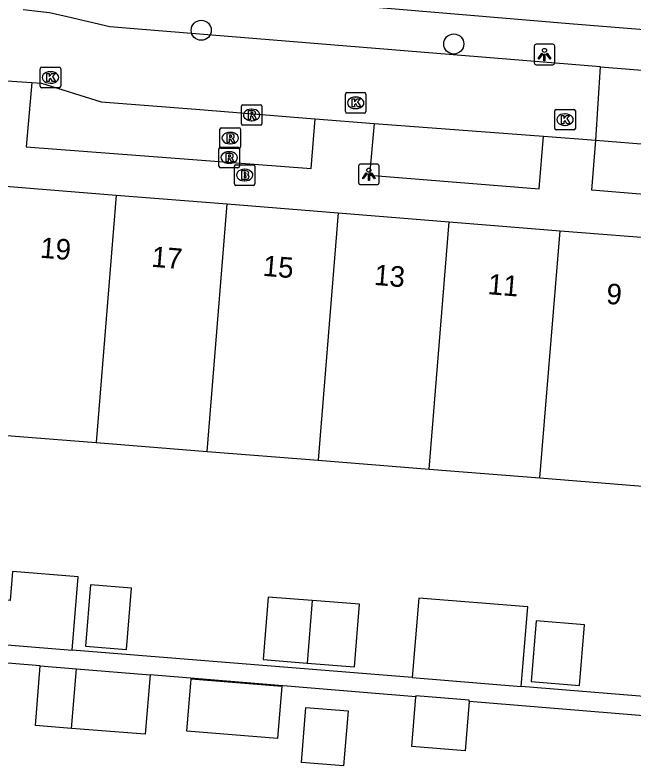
# Model space of a CAD drawing. Extents: x 159961 to 160856, y 382704 to 383353.
# Drawn here: x 160505.43 to 160535.54, y 383165.65 to 383202.21 of the extents above; entities that cross this region are included whole.
import ezdxf

# ---------------------------------------------------------------- set-up
doc = ezdxf.new("R2010")
doc.units = 0
for name, color, linetype in [('IMGEO_Boom', 7, 'Continuous'), ('IMGEO_Brandkraan', 7, 'Continuous'), ('IMGEO_Kolk', 7, 'Continuous'), ('IMGEO_Lichtpunt', 7, 'Continuous'), ('IMGEO_Pand', 7, 'Continuous'), ('IMGEO_Pand_nummerreeks', 7, 'Continuous'), ('IMGEO_Rijbaan_lokaal_open', 7, 'Continuous'), ('IMGEO_Rioolput', 7, 'Continuous'), ('IMGEO_Voetpad_open', 7, 'Continuous')]:
    doc.layers.add(name, color=color, linetype=linetype)

msp = doc.modelspace()

# ---------------------------------------------------------------- linework, layer by layer
at = {"layer": 'IMGEO_Boom'}
for centre in [(160514.488, 383201.467), (160526.77, 383200.8)]:
    msp.add_circle(centre, 0.489, dxfattribs=at)
at = {"layer": 'IMGEO_Brandkraan'}
for p, q in [((160516.1, 383193.992), (160516.1, 383194.844)), ((160516.175, 383194.918), (160517.027, 383194.918)), ((160516.588, 383194.698), (160516.613, 383194.698)), ((160517.101, 383194.844), (160517.101, 383193.992)), ((160517.027, 383193.918), (160516.175, 383193.918)), ((160516.611, 383194.138), (160516.586, 383194.138))]:
    msp.add_line(p, q, dxfattribs=at)
for points in [[(160516.1, 383193.992), (160516.1, 383194.844)], [(160516.175, 383194.918), (160517.027, 383194.918)], [(160516.448, 383194.618), (160516.448, 383194.218), (160516.661, 383194.218)], [(160516.679, 383194.618), (160516.448, 383194.618)], [(160517.101, 383194.844), (160517.101, 383193.992)], [(160516.627, 383194.537), (160516.573, 383194.537), (160516.573, 383194.461)], [(160516.573, 383194.461), (160516.626, 383194.461)], [(160516.635, 383194.385), (160516.573, 383194.385), (160516.573, 383194.304)], [(160516.573, 383194.304), (160516.635, 383194.304)], [(160517.027, 383193.918), (160516.175, 383193.918)]]:
    msp.add_lwpolyline(points, dxfattribs=at)
for centre, radius, start, end in [((160516.177, 383194.842), 0.0765, 91.552, 178.448), ((160516.177, 383194.842), 0.0765, 91.552, 178.448), ((160516.683, 383194.473), 0.145, 59.4692, 91.5367), ((160517.025, 383194.842), 0.0765, 1.552, 88.448), ((160517.025, 383194.842), 0.0765, 1.552, 88.448), ((160516.628, 383194.499), 0.0379, 267.8285, 90.9355), ((160516.636, 383194.344), 0.0404, 269.8759, 90.5077), ((160516.708, 383194.52), 0.0922, 285.5137, 58.1501), ((160516.713, 383194.328), 0.105, 301.3115, 78.989), ((160516.177, 383193.994), 0.0765, 181.552, 268.448), ((160516.177, 383193.994), 0.0765, 181.552, 268.448), ((160516.667, 383194.469), 0.251, 268.6676, 293.5347), ((160517.025, 383193.994), 0.0765, 271.552, 358.448), ((160517.025, 383193.994), 0.0765, 271.552, 358.448)]:
    msp.add_arc(centre, radius, start, end, dxfattribs=at)
for centre, major_axis, ratio, start_param, end_param in [((160516.587, 383194.418), (-0.387, 0.002), 0.722429, 4.712389, 7.853982), ((160516.612, 383194.418), (-0.39, 0.002), 0.717154, 1.570796, 4.712389)]:
    msp.add_ellipse(centre, major_axis=major_axis, ratio=ratio, start_param=start_param, end_param=end_param, dxfattribs=at)
at = {"layer": 'IMGEO_Kolk'}
for p, q in [((160506.652, 383198.744), (160506.652, 383199.596)), ((160506.727, 383199.67), (160507.579, 383199.67)), ((160507.14, 383199.45), (160507.165, 383199.45)), ((160507.653, 383199.596), (160507.653, 383198.744)), ((160507.579, 383198.67), (160506.727, 383198.67)), ((160507.163, 383198.89), (160507.138, 383198.89)), ((160521.5, 383197.508), (160521.5, 383198.36)), ((160521.575, 383198.434), (160522.427, 383198.434)), ((160522.501, 383198.36), (160522.501, 383197.508)), ((160521.988, 383198.214), (160522.013, 383198.214)), ((160522.011, 383197.654), (160521.986, 383197.654)), ((160531.684, 383196.69), (160531.684, 383197.542)), ((160531.759, 383197.616), (160532.611, 383197.616)), ((160532.685, 383197.542), (160532.685, 383196.69)), ((160522.427, 383197.434), (160521.575, 383197.434)), ((160532.172, 383197.396), (160532.197, 383197.396)), ((160532.195, 383196.836), (160532.17, 383196.836)), ((160532.611, 383196.616), (160531.759, 383196.616))]:
    msp.add_line(p, q, dxfattribs=at)
for points in [[(160506.652, 383198.744), (160506.652, 383199.596)], [(160506.727, 383199.67), (160507.579, 383199.67)], [(160506.973, 383199.37), (160507.096, 383199.37), (160507.096, 383199.219), (160507.226, 383199.37), (160507.39, 383199.37), (160507.244, 383199.219), (160507.397, 383198.97), (160507.245, 383198.97), (160507.16, 383199.134), (160507.096, 383199.067), (160507.096, 383198.97), (160506.973, 383198.97), (160506.973, 383199.37)], [(160507.653, 383199.596), (160507.653, 383198.744)], [(160507.579, 383198.67), (160506.727, 383198.67)], [(160521.5, 383197.508), (160521.5, 383198.36)], [(160521.575, 383198.434), (160522.427, 383198.434)], [(160522.501, 383198.36), (160522.501, 383197.508)], [(160521.821, 383198.134), (160521.944, 383198.134), (160521.944, 383197.983), (160522.074, 383198.134), (160522.238, 383198.134), (160522.092, 383197.983), (160522.245, 383197.734), (160522.093, 383197.734), (160522.008, 383197.898), (160521.944, 383197.831), (160521.944, 383197.734), (160521.821, 383197.734), (160521.821, 383198.134)], [(160531.684, 383196.69), (160531.684, 383197.542)], [(160531.759, 383197.616), (160532.611, 383197.616)], [(160532.685, 383197.542), (160532.685, 383196.69)], [(160522.427, 383197.434), (160521.575, 383197.434)], [(160532.005, 383197.316), (160532.128, 383197.316), (160532.128, 383197.165), (160532.258, 383197.316), (160532.422, 383197.316), (160532.276, 383197.165), (160532.429, 383196.916), (160532.277, 383196.916), (160532.192, 383197.08), (160532.128, 383197.013), (160532.128, 383196.916), (160532.005, 383196.916), (160532.005, 383197.316)], [(160532.611, 383196.616), (160531.759, 383196.616)]]:
    msp.add_lwpolyline(points, dxfattribs=at)
for centre, start, end in [((160506.729, 383199.594), 91.552, 178.448), ((160506.729, 383199.594), 91.552, 178.448), ((160507.577, 383199.594), 1.552, 88.448), ((160507.577, 383199.594), 1.552, 88.448), ((160506.729, 383198.746), 181.552, 268.448), ((160506.729, 383198.746), 181.552, 268.448), ((160507.577, 383198.746), 271.552, 358.448), ((160507.577, 383198.746), 271.552, 358.448), ((160521.577, 383198.358), 91.552, 178.448), ((160521.577, 383198.358), 91.552, 178.448), ((160522.425, 383198.358), 1.552, 88.448), ((160522.425, 383198.358), 1.552, 88.448), ((160531.761, 383197.54), 91.552, 178.448), ((160531.761, 383197.54), 91.552, 178.448), ((160532.609, 383197.54), 1.552, 88.448), ((160532.609, 383197.54), 1.552, 88.448), ((160521.577, 383197.51), 181.552, 268.448), ((160521.577, 383197.51), 181.552, 268.448), ((160522.425, 383197.51), 271.552, 358.448), ((160522.425, 383197.51), 271.552, 358.448), ((160531.761, 383196.692), 181.552, 268.448), ((160531.761, 383196.692), 181.552, 268.448), ((160532.609, 383196.692), 271.552, 358.448), ((160532.609, 383196.692), 271.552, 358.448)]:
    msp.add_arc(centre, 0.0765, start, end, dxfattribs=at)
for centre, major_axis, ratio, start_param, end_param in [((160507.139, 383199.17), (-0.387, 0.002), 0.722429, 4.712389, 7.853982), ((160507.164, 383199.17), (-0.39, 0.002), 0.717154, 1.570796, 4.712389), ((160521.987, 383197.934), (-0.387, 0.002), 0.722429, 4.712389, 7.853982), ((160522.012, 383197.934), (-0.39, 0.002), 0.717154, 1.570796, 4.712389), ((160532.171, 383197.116), (-0.387, 0.002), 0.722429, 4.712389, 7.853982), ((160532.196, 383197.116), (-0.39, 0.002), 0.717154, 1.570796, 4.712389)]:
    msp.add_ellipse(centre, major_axis=major_axis, ratio=ratio, start_param=start_param, end_param=end_param, dxfattribs=at)
at = {"layer": 'IMGEO_Lichtpunt'}
for p, q in [((160530.684, 383200.69), (160530.684, 383199.883)), ((160530.684, 383200.69), (160530.684, 383199.883)), ((160531.586, 383200.785), (160530.778, 383200.785)), ((160531.586, 383200.785), (160530.778, 383200.785)), ((160531.68, 383199.883), (160531.68, 383200.69)), ((160531.68, 383199.883), (160531.68, 383200.69)), ((160530.778, 383199.789), (160531.586, 383199.789)), ((160530.778, 383199.789), (160531.586, 383199.789)), ((160522.141, 383194.857), (160522.141, 383194.05)), ((160522.141, 383194.857), (160522.141, 383194.05)), ((160523.043, 383194.952), (160522.235, 383194.952)), ((160523.043, 383194.952), (160522.235, 383194.952)), ((160523.137, 383194.05), (160523.137, 383194.857)), ((160523.137, 383194.05), (160523.137, 383194.857)), ((160522.235, 383193.956), (160523.043, 383193.956)), ((160522.235, 383193.956), (160523.043, 383193.956))]:
    msp.add_line(p, q, dxfattribs=at)
for points in [[(160531.058, 383200.354), (160531.097, 383200.326), (160530.909, 383200.064), (160530.871, 383200.091), (160531.058, 383200.354)], [(160531.16, 383200.306), (160531.207, 383200.306), (160531.207, 383199.984), (160531.16, 383199.984), (160531.16, 383200.306)], [(160531.27, 383200.326), (160531.308, 383200.353), (160531.495, 383200.091), (160531.456, 383200.063), (160531.27, 383200.326)], [(160522.515, 383194.521), (160522.554, 383194.493), (160522.366, 383194.231), (160522.328, 383194.258), (160522.515, 383194.521)], [(160522.617, 383194.473), (160522.664, 383194.473), (160522.664, 383194.151), (160522.617, 383194.151), (160522.617, 383194.473)], [(160522.727, 383194.493), (160522.765, 383194.52), (160522.952, 383194.258), (160522.913, 383194.23), (160522.727, 383194.493)]]:
    msp.add_lwpolyline(points, dxfattribs=at)
for centre in [(160531.183, 383200.488), (160522.64, 383194.655)]:
    msp.add_circle(centre, 0.0994, dxfattribs=at)
for centre, start, end in [((160530.778, 383200.69), 90, 180), ((160530.778, 383200.69), 90, 180), ((160531.586, 383200.69), 0, 90), ((160531.586, 383200.69), 0, 90), ((160530.778, 383199.883), 180, 270), ((160530.778, 383199.883), 180, 270), ((160531.586, 383199.883), 270, 0), ((160531.586, 383199.883), 270, 360), ((160522.235, 383194.857), 90, 180), ((160522.235, 383194.857), 90, 180), ((160523.043, 383194.857), 0, 90), ((160523.043, 383194.857), 0, 90), ((160522.235, 383194.05), 180, 270), ((160522.235, 383194.05), 180, 270), ((160523.043, 383194.05), 270, 0), ((160523.043, 383194.05), 270, 360)]:
    msp.add_arc(centre, 0.0946, start, end, dxfattribs=at)
at = {"layer": 'IMGEO_Pand'}
for points in [[(160504.958, 383193.882), (160510.355, 383193.447)], [(160510.355, 383193.447), (160509.373, 383181.394)], [(160510.355, 383193.447), (160515.754, 383193.013)], [(160514.771, 383180.963), (160515.754, 383193.013)], [(160515.754, 383193.013), (160521.151, 383192.578)], [(160521.151, 383192.578), (160520.169, 383180.533)], [(160521.151, 383192.578), (160526.548, 383192.144)], [(160525.567, 383180.102), (160526.548, 383192.144)], [(160526.548, 383192.144), (160531.946, 383191.709)], [(160530.965, 383179.671), (160531.946, 383191.709)], [(160531.946, 383191.709), (160537.343, 383191.275)], [(160503.975, 383181.825), (160509.373, 383181.394)], [(160509.373, 383181.394), (160514.771, 383180.963)], [(160514.771, 383180.963), (160520.169, 383180.533)], [(160520.169, 383180.533), (160525.567, 383180.102)], [(160525.567, 383180.102), (160530.965, 383179.671)], [(160530.965, 383179.671), (160536.362, 383179.24)], [(160508.21, 383171.296), (160508.499, 383174.852), (160505.299, 383175.112), (160505.185, 383173.703), (160503.428, 383173.846), (160503.253, 383171.698)], [(160508.862, 383171.476), (160510.854, 383171.314), (160511.097, 383174.31), (160509.105, 383174.471), (160508.862, 383171.476)], [(160519.88, 383173.706), (160517.75, 383173.876), (160517.507, 383170.833), (160519.635, 383170.663)], [(160530.055, 383169.521), (160530.37, 383173.391), (160525.068, 383173.822), (160524.754, 383169.952)], [(160519.88, 383173.706), (160519.635, 383170.663)], [(160519.635, 383170.663), (160521.94, 383170.479), (160522.183, 383173.522), (160519.88, 383173.706)], [(160530.539, 383169.761), (160532.882, 383169.571), (160533.123, 383172.528), (160530.78, 383172.718), (160530.539, 383169.761)], [(160503.253, 383171.698), (160508.21, 383171.296)], [(160508.184, 383167.482), (160506.422, 383167.625), (160506.658, 383170.524)], [(160506.658, 383170.524), (160508.416, 383170.381)], [(160508.184, 383167.482), (160508.416, 383170.381)], [(160508.416, 383170.381), (160512.003, 383170.088)], [(160512.003, 383170.088), (160511.766, 383167.191), (160508.184, 383167.482)], [(160518.193, 383166.992), (160513.782, 383167.35), (160513.989, 383169.896), (160518.4, 383169.538), (160518.193, 383166.992)], [(160524.754, 383169.952), (160530.055, 383169.521)], [(160527.513, 383168.796), (160527.517, 383168.85), (160524.924, 383169.061), (160524.92, 383169.01)], [(160527.513, 383168.796), (160527.318, 383166.387), (160524.724, 383166.598), (160524.92, 383169.01)], [(160521.41, 383165.65), (160519.363, 383165.816), (160519.581, 383168.501), (160521.628, 383168.335), (160521.41, 383165.65)]]:
    msp.add_lwpolyline(points, dxfattribs=at)
at = {"layer": 'IMGEO_Rijbaan_lokaal_open'}
for points in [[(160533.906, 383199.692), (160510.617, 383201.588), (160510.042, 383201.635), (160507.958, 383202.118), (160507.106, 383202.321), (160505.82, 383202.464)], [(160533.684, 383196.123), (160533.906, 383199.692)], [(160533.906, 383199.692), (160542.376, 383199.003)], [(160505.038, 383199.013), (160506.247, 383198.928)], [(160506.247, 383198.928), (160506.71, 383198.9), (160509.618, 383197.99), (160514.219, 383197.63), (160520.019, 383197.159), (160520.026, 383197.158)], [(160520.026, 383197.158), (160522.898, 383196.936)], [(160522.898, 383196.936), (160531.143, 383196.315)], [(160531.143, 383196.315), (160533.684, 383196.123)], [(160533.684, 383196.123), (160542.105, 383195.429)]]:
    msp.add_lwpolyline(points, dxfattribs=at)
at = {"layer": 'IMGEO_Rioolput'}
for p, q in [((160516.438, 383196.919), (160516.438, 383197.771)), ((160516.513, 383197.845), (160517.365, 383197.845)), ((160516.926, 383197.625), (160516.951, 383197.625)), ((160517.439, 383197.771), (160517.439, 383196.919)), ((160517.365, 383196.845), (160516.513, 383196.845)), ((160516.949, 383197.065), (160516.924, 383197.065)), ((160515.396, 383195.793), (160515.396, 383196.645)), ((160515.471, 383196.719), (160516.323, 383196.719)), ((160515.884, 383196.499), (160515.909, 383196.499)), ((160516.397, 383196.645), (160516.397, 383195.793)), ((160515.423, 383195.773), (160516.275, 383195.773)), ((160516.323, 383195.719), (160515.471, 383195.719)), ((160515.907, 383195.939), (160515.882, 383195.939)), ((160515.348, 383194.847), (160515.348, 383195.699)), ((160515.836, 383195.553), (160515.861, 383195.553)), ((160516.349, 383195.699), (160516.349, 383194.847)), ((160515.859, 383194.993), (160515.834, 383194.993)), ((160516.275, 383194.773), (160515.423, 383194.773))]:
    msp.add_line(p, q, dxfattribs=at)
for points in [[(160516.438, 383196.919), (160516.438, 383197.771)], [(160516.513, 383197.845), (160517.365, 383197.845)], [(160517.027, 383197.543), (160516.775, 383197.545), (160516.775, 383197.145)], [(160517.439, 383197.771), (160517.439, 383196.919)], [(160516.775, 383197.145), (160516.899, 383197.145), (160516.899, 383197.307), (160516.91, 383197.307)], [(160516.953, 383197.464), (160516.899, 383197.464), (160516.899, 383197.383)], [(160516.899, 383197.383), (160516.951, 383197.383)], [(160516.957, 383197.278), (160517.028, 383197.145), (160517.168, 383197.145), (160517.103, 383197.271)], [(160517.365, 383196.845), (160516.513, 383196.845)], [(160515.396, 383195.793), (160515.396, 383196.645)], [(160515.471, 383196.719), (160516.323, 383196.719)], [(160516.397, 383196.645), (160516.397, 383195.793)], [(160515.985, 383196.417), (160515.733, 383196.419), (160515.733, 383196.019)], [(160515.733, 383196.019), (160515.857, 383196.019), (160515.857, 383196.181), (160515.868, 383196.181)], [(160515.911, 383196.338), (160515.857, 383196.338), (160515.857, 383196.257)], [(160515.857, 383196.257), (160515.909, 383196.257)], [(160515.915, 383196.152), (160515.986, 383196.019), (160516.126, 383196.019), (160516.061, 383196.145)], [(160515.423, 383195.773), (160516.275, 383195.773)], [(160516.323, 383195.719), (160515.471, 383195.719)], [(160515.348, 383194.847), (160515.348, 383195.699)], [(160515.937, 383195.471), (160515.685, 383195.473), (160515.685, 383195.073)], [(160515.863, 383195.392), (160515.809, 383195.392), (160515.809, 383195.311)], [(160516.349, 383195.699), (160516.349, 383194.847)], [(160515.685, 383195.073), (160515.809, 383195.073), (160515.809, 383195.235), (160515.82, 383195.235)], [(160515.809, 383195.311), (160515.861, 383195.311)], [(160515.867, 383195.206), (160515.938, 383195.073), (160516.078, 383195.073), (160516.013, 383195.199)], [(160516.275, 383194.773), (160515.423, 383194.773)]]:
    msp.add_lwpolyline(points, dxfattribs=at)
for centre, radius, start, end in [((160516.515, 383197.769), 0.0765, 91.552, 178.448), ((160516.515, 383197.769), 0.0765, 91.552, 178.448), ((160517.026, 383197.433), 0.109, 350.3612, 89.416), ((160517.363, 383197.769), 0.0765, 1.552, 88.448), ((160517.363, 383197.769), 0.0765, 1.552, 88.448), ((160516.909, 383197.254), 0.0533, 26.0293, 88.6989), ((160516.935, 383197.572), 0.19, 274.7715, 282.9687), ((160516.959, 383197.368), 0.0964, 77.0061, 93.1865), ((160516.973, 383197.425), 0.0378, 276.6634, 79.6772), ((160517.024, 383197.433), 0.112, 277.5842, 350.9817), ((160517.008, 383197.218), 0.108, 29.5134, 73.7905), ((160516.515, 383196.921), 0.0765, 181.552, 268.448), ((160516.515, 383196.921), 0.0765, 181.552, 268.448), ((160517.363, 383196.921), 0.0765, 271.552, 358.448), ((160517.363, 383196.921), 0.0765, 271.552, 358.448), ((160515.473, 383196.643), 0.0765, 91.552, 178.448), ((160515.473, 383196.643), 0.0765, 91.552, 178.448), ((160516.321, 383196.643), 0.0765, 1.552, 88.448), ((160516.321, 383196.643), 0.0765, 1.552, 88.448), ((160515.867, 383196.128), 0.0533, 26.0293, 88.6989), ((160515.893, 383196.446), 0.19, 274.7715, 282.9687), ((160515.917, 383196.242), 0.0964, 77.0061, 93.1865), ((160515.931, 383196.299), 0.0378, 276.6634, 79.6772), ((160515.984, 383196.307), 0.109, 350.3612, 89.416), ((160515.982, 383196.307), 0.112, 277.5842, 350.9817), ((160515.966, 383196.092), 0.108, 29.5134, 73.7905), ((160515.425, 383195.697), 0.0765, 91.552, 178.448), ((160515.425, 383195.697), 0.0765, 91.552, 178.448), ((160515.473, 383195.795), 0.0765, 181.552, 268.448), ((160515.473, 383195.795), 0.0765, 181.552, 268.448), ((160516.273, 383195.697), 0.0765, 1.552, 88.448), ((160516.273, 383195.697), 0.0765, 1.552, 88.448), ((160516.321, 383195.795), 0.0765, 271.552, 358.448), ((160516.321, 383195.795), 0.0765, 271.552, 358.448), ((160515.869, 383195.296), 0.0964, 77.0061, 93.1865), ((160515.883, 383195.353), 0.0378, 276.6634, 79.6772), ((160515.936, 383195.361), 0.109, 350.3612, 89.416), ((160515.934, 383195.361), 0.112, 277.5842, 350.9817), ((160515.819, 383195.182), 0.0533, 26.0293, 88.6989), ((160515.845, 383195.5), 0.19, 274.7715, 282.9687), ((160515.918, 383195.146), 0.108, 29.5134, 73.7905), ((160515.425, 383194.849), 0.0765, 181.552, 268.448), ((160515.425, 383194.849), 0.0765, 181.552, 268.448), ((160516.273, 383194.849), 0.0765, 271.552, 358.448), ((160516.273, 383194.849), 0.0765, 271.552, 358.448)]:
    msp.add_arc(centre, radius, start, end, dxfattribs=at)
for centre, major_axis, ratio, start_param, end_param in [((160516.925, 383197.345), (-0.387, 0.002), 0.722429, 4.712389, 7.853982), ((160516.95, 383197.345), (-0.39, 0.002), 0.717154, 1.570796, 4.712389), ((160515.883, 383196.219), (-0.387, 0.002), 0.722429, 4.712389, 7.853982), ((160515.908, 383196.219), (-0.39, 0.002), 0.717154, 1.570796, 4.712389), ((160515.835, 383195.273), (-0.387, 0.002), 0.722429, 4.712389, 7.853982), ((160515.86, 383195.273), (-0.39, 0.002), 0.717154, 1.570796, 4.712389)]:
    msp.add_ellipse(centre, major_axis=major_axis, ratio=ratio, start_param=start_param, end_param=end_param, dxfattribs=at)
at = {"layer": 'IMGEO_Voetpad_open'}
for points in [[(160457.086, 383210.211), (160507.719, 383206.111), (160507.543, 383203.899), (160532.407, 383201.802), (160543.672, 383200.881), (160554.232, 383199.98), (160566.784, 383199.039), (160566.841, 383199.647), (160578.819, 383198.623)], [(160506.247, 383198.928), (160505.974, 383195.789), (160519.841, 383194.741), (160520.026, 383197.158)], [(160522.898, 383196.936), (160522.68, 383194.421), (160530.931, 383193.743), (160531.143, 383196.315)], [(160542.105, 383195.429), (160541.904, 383192.988), (160533.483, 383193.682), (160533.684, 383196.123)], [(160506.658, 383170.524), (160490.086, 383171.892)], [(160524.754, 383169.952), (160508.21, 383171.296)], [(160524.92, 383169.01), (160512.003, 383170.088)], [(160551.816, 383167.753), (160549.579, 383167.935), (160530.055, 383169.521)], [(160548.441, 383167.073), (160527.513, 383168.796)]]:
    msp.add_lwpolyline(points, dxfattribs=at)

# ---------------------------------------------------------------- texts
at = {"layer": 'IMGEO_Pand_nummerreeks'}
for s, p in [('19', (160506.624, 383190.398)), ('17', (160512.04, 383189.957)), ('15', (160517.456, 383189.515)), ('13', (160522.872, 383189.074)), ('11', (160528.402, 383188.623)), ('9', (160534.163, 383188.155))]:
    msp.add_text(s, height=1, rotation=355.343, dxfattribs=at).set_placement(p)

doc.saveas('drawing.dxf')
